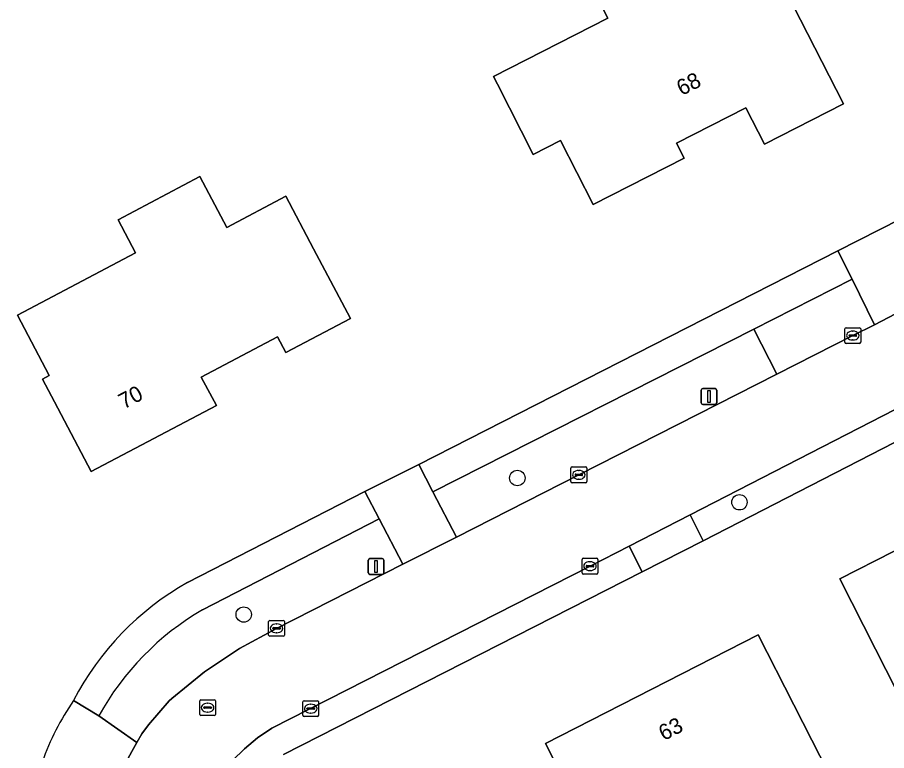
# Model space of a CAD drawing. Extents: x 162722 to 165104, y 384719 to 386284.
# Drawn here: x 163646.2 to 163701.4, y 385124 to 385170.5 of the extents above; entities that cross this region are included whole.
import ezdxf

# ---------------------------------------------------------------- set-up
doc = ezdxf.new("R2010")
doc.units = 0
for name, color, linetype in [('IMGEO_Boom', 7, 'Continuous'), ('IMGEO_Erf', 7, 'Continuous'), ('IMGEO_Groenvoorziening', 7, 'Continuous'), ('IMGEO_Kolk', 7, 'Continuous'), ('IMGEO_Lichtmast', 7, 'Continuous'), ('IMGEO_Pand', 7, 'Continuous'), ('IMGEO_Pand_nummerreeks', 7, 'Continuous'), ('IMGEO_Parkeervlak_open', 7, 'Continuous'), ('IMGEO_Rijbaan_lokaal_open', 7, 'Continuous'), ('IMGEO_Rioolput', 7, 'Continuous'), ('IMGEO_Voetpad_open', 7, 'Continuous')]:
    doc.layers.add(name, color=color, linetype=linetype)

msp = doc.modelspace()

# ---------------------------------------------------------------- linework, layer by layer
at = {"layer": 'IMGEO_Boom'}
for centre in [(163677.948, 385141.287), (163692.048, 385139.747), (163660.582, 385132.621)]:
    msp.add_circle(centre, 0.489, dxfattribs=at)
at = {"layer": 'IMGEO_Erf'}
for points in [[(163676.683, 385166.279), (163676.429, 385166.777), (163683.685, 385170.48), (163681.282, 385175.188), (163689.824, 385179.548), (163692.622, 385174.067), (163693.75, 385174.643), (163696.374, 385169.502), (163698.647, 385165.048), (163693.631, 385162.488), (163692.459, 385164.784), (163688.063, 385162.54), (163688.547, 385161.592), (163682.773, 385158.645), (163680.697, 385162.713), (163678.957, 385161.825)], [(163653.71, 385155.591), (163652.608, 385157.679), (163657.803, 385160.423), (163659.504, 385157.201), (163663.25, 385159.18), (163665.014, 385155.841), (163667.35, 385151.419), (163663.248, 385149.253), (163662.72, 385150.253), (163657.886, 385147.7), (163658.844, 385145.887), (163650.905, 385141.694), (163648.569, 385146.116), (163647.805, 385147.563), (163648.239, 385147.793), (163646.212, 385151.631)], [(163698.415, 385134.882), (163708.646, 385140.088), (163709.561, 385138.291), (163713.424, 385140.257), (163717.947, 385131.368), (163713.491, 385129.101), (163710.62, 385127.64), (163709.447, 385129.946), (163702.679, 385126.502), (163700.682, 385130.426)], [(163683.729, 385116.631), (163682.016, 385119.98), (163679.739, 385124.431), (163693.23, 385131.332), (163695.507, 385126.881), (163696.645, 385124.655), (163698.683, 385120.669), (163694.656, 385118.61), (163694.116, 385119.666), (163690.325, 385117.727), (163689.402, 385119.532)]]:
    msp.add_lwpolyline(points, close=True, dxfattribs=at)
for points in [[(163657.013, 385134.662), (163668.261, 385140.435), (163671.686, 385142.143), (163698.288, 385155.702), (163702.251, 385157.725), (163727.097, 385170.404)], [(163710.39, 385147.925), (163708.496, 385146.951), (163704.941, 385145.118), (163689.736, 385137.305), (163685.868, 385135.339), (163663.108, 385123.729)]]:
    msp.add_lwpolyline(points, dxfattribs=at)
for centre, radius, start, end in [((163666.114, 385118.619), 18.445, 119.5653, 152.3863), ((163664.369, 385117.294), 17.624, 145.9272, 160.1933)]:
    msp.add_arc(centre, radius, start, end, dxfattribs=at)
at = {"layer": 'IMGEO_Groenvoorziening'}
for points in [[(163699.213, 385153.909), (163692.957, 385150.738), (163694.425, 385147.881), (163699.244, 385150.331), (163700.615, 385151.021)], [(163694.425, 385147.881), (163692.957, 385150.738), (163672.592, 385140.413), (163674.084, 385137.537), (163681.852, 385141.489)]]:
    msp.add_lwpolyline(points, close=True, dxfattribs=at)
msp.add_lwpolyline([(163651.376, 385126.183), (163653.794, 385124.501), (163654.111, 385125.056), (163654.528, 385125.626), (163655.842, 385127.151), (163656.006, 385127.297), (163658.089, 385128.977), (163660.314, 385130.464), (163662.663, 385131.746), (163670.687, 385135.815), (163669.183, 385138.693), (163657.956, 385132.915)], dxfattribs=at)
msp.add_arc((163666.885, 385117.606), 17.723, 120.253, 151.0554, dxfattribs=at)
at = {"layer": 'IMGEO_Kolk'}
for p, q in [((163698.743, 385149.905), (163698.743, 385150.757)), ((163698.818, 385150.831), (163699.67, 385150.831)), ((163699.231, 385150.611), (163699.256, 385150.611)), ((163699.744, 385150.757), (163699.744, 385149.905)), ((163699.002, 385150.325), (163699.002, 385150.337)), ((163699.44, 385150.288), (163699.042, 385150.288)), ((163699.045, 385150.374), (163699.443, 385150.374)), ((163699.254, 385150.051), (163699.229, 385150.051)), ((163699.486, 385150.337), (163699.486, 385150.325)), ((163699.67, 385149.831), (163698.818, 385149.831)), ((163681.351, 385141.063), (163681.351, 385141.915)), ((163681.426, 385141.989), (163682.278, 385141.989)), ((163681.839, 385141.769), (163681.864, 385141.769)), ((163682.352, 385141.915), (163682.352, 385141.063)), ((163681.61, 385141.483), (163681.61, 385141.495)), ((163682.048, 385141.446), (163681.65, 385141.446)), ((163681.653, 385141.532), (163682.051, 385141.532)), ((163681.862, 385141.209), (163681.837, 385141.209)), ((163682.094, 385141.495), (163682.094, 385141.483)), ((163682.278, 385140.989), (163681.426, 385140.989)), ((163682.061, 385135.268), (163682.061, 385136.12)), ((163682.136, 385136.194), (163682.988, 385136.194)), ((163683.062, 385136.12), (163683.062, 385135.268)), ((163682.32, 385135.688), (163682.32, 385135.7)), ((163682.758, 385135.651), (163682.36, 385135.651)), ((163682.363, 385135.737), (163682.761, 385135.737)), ((163682.549, 385135.974), (163682.574, 385135.974)), ((163682.804, 385135.7), (163682.804, 385135.688)), ((163682.988, 385135.194), (163682.136, 385135.194)), ((163682.572, 385135.414), (163682.547, 385135.414)), ((163662.237, 385132.246), (163663.089, 385132.246)), ((163662.162, 385131.32), (163662.162, 385132.172)), ((163662.421, 385131.74), (163662.421, 385131.752)), ((163662.859, 385131.703), (163662.461, 385131.703)), ((163662.464, 385131.789), (163662.862, 385131.789)), ((163662.65, 385132.026), (163662.675, 385132.026)), ((163662.905, 385131.752), (163662.905, 385131.74)), ((163663.163, 385132.172), (163663.163, 385131.32)), ((163663.089, 385131.246), (163662.237, 385131.246)), ((163662.673, 385131.466), (163662.648, 385131.466)), ((163664.336, 385126.224), (163664.336, 385127.076)), ((163664.411, 385127.15), (163665.263, 385127.15)), ((163664.638, 385126.693), (163665.036, 385126.693)), ((163664.824, 385126.93), (163664.849, 385126.93)), ((163665.337, 385127.076), (163665.337, 385126.224)), ((163665.263, 385126.15), (163664.411, 385126.15)), ((163664.595, 385126.644), (163664.595, 385126.656)), ((163665.033, 385126.607), (163664.635, 385126.607)), ((163664.847, 385126.37), (163664.822, 385126.37)), ((163665.079, 385126.656), (163665.079, 385126.644))]:
    msp.add_line(p, q, dxfattribs=at)
for points in [[(163698.743, 385149.905), (163698.743, 385150.757)], [(163698.818, 385150.831), (163699.67, 385150.831)], [(163699.744, 385150.757), (163699.744, 385149.905)], [(163699.67, 385149.831), (163698.818, 385149.831)], [(163681.351, 385141.063), (163681.351, 385141.915)], [(163681.426, 385141.989), (163682.278, 385141.989)], [(163682.352, 385141.915), (163682.352, 385141.063)], [(163682.278, 385140.989), (163681.426, 385140.989)], [(163682.061, 385135.268), (163682.061, 385136.12)], [(163682.136, 385136.194), (163682.988, 385136.194)], [(163683.062, 385136.12), (163683.062, 385135.268)], [(163682.988, 385135.194), (163682.136, 385135.194)], [(163662.237, 385132.246), (163663.089, 385132.246)], [(163662.162, 385131.32), (163662.162, 385132.172)], [(163663.163, 385132.172), (163663.163, 385131.32)], [(163663.089, 385131.246), (163662.237, 385131.246)], [(163664.336, 385126.224), (163664.336, 385127.076)], [(163664.411, 385127.15), (163665.263, 385127.15)], [(163665.337, 385127.076), (163665.337, 385126.224)], [(163665.263, 385126.15), (163664.411, 385126.15)]]:
    msp.add_lwpolyline(points, dxfattribs=at)
for centre, radius, start, end in [((163698.82, 385150.755), 0.0765, 91.552, 178.448), ((163698.82, 385150.755), 0.0765, 91.552, 178.448), ((163699.668, 385150.755), 0.0765, 1.552, 88.448), ((163699.668, 385150.755), 0.0765, 1.552, 88.448), ((163698.82, 385149.907), 0.0765, 181.552, 268.448), ((163698.82, 385149.907), 0.0765, 181.552, 268.448), ((163699.042, 385150.334), 0.0403, 85.8775, 175.7526), ((163699.039, 385150.324), 0.0366, 178.938, 274.7102), ((163699.443, 385150.331), 0.043, 264.8664, 352.4533), ((163699.447, 385150.336), 0.0386, 1.7309, 96.639), ((163699.668, 385149.907), 0.0765, 271.552, 358.448), ((163699.668, 385149.907), 0.0765, 271.552, 358.448), ((163681.428, 385141.913), 0.0765, 91.552, 178.448), ((163681.428, 385141.913), 0.0765, 91.552, 178.448), ((163682.276, 385141.913), 0.0765, 1.552, 88.448), ((163682.276, 385141.913), 0.0765, 1.552, 88.448), ((163681.428, 385141.065), 0.0765, 181.552, 268.448), ((163681.428, 385141.065), 0.0765, 181.552, 268.448), ((163681.65, 385141.492), 0.0403, 85.8775, 175.7526), ((163681.647, 385141.482), 0.0366, 178.938, 274.7102), ((163682.051, 385141.489), 0.043, 264.8664, 352.4533), ((163682.055, 385141.494), 0.0386, 1.7309, 96.639), ((163682.276, 385141.065), 0.0765, 271.552, 358.448), ((163682.276, 385141.065), 0.0765, 271.552, 358.448), ((163682.138, 385136.118), 0.0765, 91.552, 178.448), ((163682.138, 385136.118), 0.0765, 91.552, 178.448), ((163682.986, 385136.118), 0.0765, 1.552, 88.448), ((163682.986, 385136.118), 0.0765, 1.552, 88.448), ((163682.36, 385135.697), 0.0403, 85.8775, 175.7526), ((163682.357, 385135.687), 0.0366, 178.938, 274.7102), ((163682.761, 385135.694), 0.043, 264.8664, 352.4533), ((163682.765, 385135.699), 0.0386, 1.7309, 96.639), ((163682.138, 385135.27), 0.0765, 181.552, 268.448), ((163682.138, 385135.27), 0.0765, 181.552, 268.448), ((163682.986, 385135.27), 0.0765, 271.552, 358.448), ((163682.986, 385135.27), 0.0765, 271.552, 358.448), ((163662.239, 385132.17), 0.0765, 91.552, 178.448), ((163662.239, 385132.17), 0.0765, 91.552, 178.448), ((163663.087, 385132.17), 0.0765, 1.552, 88.448), ((163663.087, 385132.17), 0.0765, 1.552, 88.448), ((163662.461, 385131.749), 0.0403, 85.8775, 175.7526), ((163662.458, 385131.739), 0.0366, 178.938, 274.7102), ((163662.862, 385131.746), 0.043, 264.8664, 352.4533), ((163662.866, 385131.751), 0.0386, 1.7309, 96.639), ((163662.239, 385131.322), 0.0765, 181.552, 268.448), ((163662.239, 385131.322), 0.0765, 181.552, 268.448), ((163663.087, 385131.322), 0.0765, 271.552, 358.448), ((163663.087, 385131.322), 0.0765, 271.552, 358.448), ((163664.413, 385127.074), 0.0765, 91.552, 178.448), ((163664.413, 385127.074), 0.0765, 91.552, 178.448), ((163664.635, 385126.653), 0.0403, 85.8775, 175.7526), ((163665.04, 385126.655), 0.0386, 1.7309, 96.639), ((163665.261, 385127.074), 0.0765, 1.552, 88.448), ((163665.261, 385127.074), 0.0765, 1.552, 88.448), ((163664.413, 385126.226), 0.0765, 181.552, 268.448), ((163664.413, 385126.226), 0.0765, 181.552, 268.448), ((163664.632, 385126.643), 0.0366, 178.938, 274.7102), ((163665.036, 385126.65), 0.043, 264.8664, 352.4533), ((163665.261, 385126.226), 0.0765, 271.552, 358.448), ((163665.261, 385126.226), 0.0765, 271.552, 358.448)]:
    msp.add_arc(centre, radius, start, end, dxfattribs=at)
for centre, major_axis, ratio, start_param, end_param in [((163699.23, 385150.331), (-0.387, 0.002), 0.722429, 4.712389, 7.853982), ((163699.255, 385150.331), (-0.39, 0.002), 0.717154, 1.570796, 4.712389), ((163681.838, 385141.489), (-0.387, 0.002), 0.722429, 4.712389, 7.853982), ((163681.863, 385141.489), (-0.39, 0.002), 0.717154, 1.570796, 4.712389), ((163682.548, 385135.694), (-0.387, 0.002), 0.722429, 4.712389, 7.853982), ((163682.573, 385135.694), (-0.39, 0.002), 0.717154, 1.570796, 4.712389), ((163662.649, 385131.746), (-0.387, 0.002), 0.722429, 4.712389, 7.853982), ((163662.674, 385131.746), (-0.39, 0.002), 0.717154, 1.570796, 4.712389), ((163664.823, 385126.65), (-0.387, 0.002), 0.722429, 4.712389, 7.853982), ((163664.848, 385126.65), (-0.39, 0.002), 0.717154, 1.570796, 4.712389)]:
    msp.add_ellipse(centre, major_axis=major_axis, ratio=ratio, start_param=start_param, end_param=end_param, dxfattribs=at)
at = {"layer": 'IMGEO_Lichtmast'}
for p, q in [((163689.616, 385146.06), (163689.616, 385146.86)), ((163689.616, 385146.86), (163689.616, 385146.06)), ((163689.716, 385146.96), (163690.506, 385146.96)), ((163690.506, 385146.96), (163689.716, 385146.96)), ((163690.606, 385146.86), (163690.606, 385146.06)), ((163690.606, 385146.06), (163690.606, 385146.86)), ((163690.506, 385145.96), (163689.716, 385145.96)), ((163689.716, 385145.96), (163690.506, 385145.96)), ((163668.485, 385135.269), (163668.485, 385136.069)), ((163668.485, 385136.069), (163668.485, 385135.269)), ((163668.585, 385136.169), (163669.375, 385136.169)), ((163669.375, 385136.169), (163668.585, 385136.169)), ((163669.475, 385136.069), (163669.475, 385135.269)), ((163669.475, 385135.269), (163669.475, 385136.069)), ((163669.375, 385135.169), (163668.585, 385135.169)), ((163668.585, 385135.169), (163669.375, 385135.169))]:
    msp.add_line(p, q, dxfattribs=at)
for points in [[(163690.036, 385146.835), (163690.186, 385146.835), (163690.186, 385146.085), (163690.036, 385146.085), (163690.036, 385146.835)], [(163668.905, 385136.044), (163669.055, 385136.044), (163669.055, 385135.294), (163668.905, 385135.294), (163668.905, 385136.044)]]:
    msp.add_lwpolyline(points, dxfattribs=at)
for centre, start, end in [((163689.716, 385146.86), 90, 180), ((163689.716, 385146.86), 90, 180), ((163690.506, 385146.86), 0, 90), ((163690.506, 385146.86), 360, 90), ((163689.716, 385146.06), 180, 270), ((163689.716, 385146.06), 180, 270), ((163690.506, 385146.06), 270, 0), ((163690.506, 385146.06), 270, 0), ((163668.585, 385136.069), 90, 180), ((163668.585, 385136.069), 90, 180), ((163669.375, 385136.069), 0, 90), ((163669.375, 385136.069), 360, 90), ((163668.585, 385135.269), 180, 270), ((163668.585, 385135.269), 180, 270), ((163669.375, 385135.269), 270, 0), ((163669.375, 385135.269), 270, 0)]:
    msp.add_arc(centre, 0.1, start, end, dxfattribs=at)
at = {"layer": 'IMGEO_Pand'}
for points in [[(163678.957, 385161.825), (163680.697, 385162.713), (163682.773, 385158.645), (163688.547, 385161.592), (163688.063, 385162.54), (163692.459, 385164.784), (163693.631, 385162.488), (163698.647, 385165.048), (163696.374, 385169.502), (163693.75, 385174.643), (163692.622, 385174.067), (163689.824, 385179.548), (163681.282, 385175.188), (163683.685, 385170.48), (163676.429, 385166.777), (163676.683, 385166.279)], [(163667.35, 385151.419), (163665.014, 385155.841), (163663.25, 385159.18), (163659.504, 385157.201), (163657.803, 385160.423), (163652.608, 385157.679), (163653.71, 385155.591), (163646.212, 385151.631), (163648.239, 385147.793), (163647.805, 385147.563), (163648.569, 385146.116), (163650.905, 385141.694), (163658.844, 385145.887), (163657.886, 385147.7), (163662.72, 385150.253), (163663.248, 385149.253)], [(163700.682, 385130.426), (163702.679, 385126.502), (163709.447, 385129.946), (163710.62, 385127.64), (163713.491, 385129.101), (163717.947, 385131.368), (163713.424, 385140.257), (163709.561, 385138.291), (163708.646, 385140.088), (163698.415, 385134.882)], [(163683.729, 385116.631), (163689.402, 385119.532), (163690.325, 385117.727), (163694.116, 385119.666), (163694.656, 385118.61), (163698.683, 385120.669), (163696.645, 385124.655), (163695.507, 385126.881), (163693.23, 385131.332), (163679.739, 385124.431), (163682.016, 385119.98)]]:
    msp.add_lwpolyline(points, close=True, dxfattribs=at)
at = {"layer": 'IMGEO_Parkeervlak_open'}
msp.add_lwpolyline([(163702.667, 385146.024), (163688.911, 385138.946), (163689.736, 385137.305), (163704.941, 385145.118), (163704.113, 385146.766)], close=True, dxfattribs=at)
msp.add_lwpolyline([(163663.108, 385123.729), (163685.868, 385135.339), (163685.043, 385136.956), (163682.562, 385135.694), (163662.355, 385125.4), (163661.465, 385124.792), (163660.633, 385124.107), (163659.866, 385123.35), (163659.169, 385122.527), (163658.548, 385121.646), (163658.009, 385120.713), (163657.555, 385119.735), (163657.191, 385118.721), (163656.918, 385117.678), (163656.74, 385116.615), (163656.659, 385115.595), (163656.645, 385111.258), (163656.578, 385098.279), (163656.575, 385096.67), (163658.522, 385096.674), (163658.627, 385115.66)], dxfattribs=at)
at = {"layer": 'IMGEO_Rijbaan_lokaal_open'}
for points in [[(163746.068, 385174.193), (163735.748, 385168.945), (163734.821, 385168.432), (163729.537, 385165.785), (163721.962, 385161.924), (163704.582, 385153.078), (163700.615, 385151.021), (163699.244, 385150.331), (163694.425, 385147.881), (163681.852, 385141.489), (163674.084, 385137.537), (163670.687, 385135.815), (163662.663, 385131.746), (163660.314, 385130.464), (163658.089, 385128.977), (163656.006, 385127.297), (163655.842, 385127.151), (163654.528, 385125.626), (163654.111, 385125.056), (163653.794, 385124.501), (163653.032, 385123.115)], [(163659.866, 385123.35), (163660.633, 385124.107), (163661.465, 385124.792), (163662.355, 385125.4), (163682.562, 385135.694), (163685.043, 385136.956), (163688.911, 385138.946), (163702.667, 385146.024), (163704.113, 385146.766), (163707.654, 385148.566), (163708.414, 385148.962)]]:
    msp.add_lwpolyline(points, dxfattribs=at)
at = {"layer": 'IMGEO_Rioolput'}
for p, q in [((163657.785, 385126.286), (163657.785, 385127.138)), ((163657.86, 385127.212), (163658.712, 385127.212)), ((163658.044, 385126.706), (163658.044, 385126.718)), ((163658.087, 385126.755), (163658.485, 385126.755)), ((163658.273, 385126.992), (163658.298, 385126.992)), ((163658.528, 385126.718), (163658.528, 385126.706)), ((163658.786, 385127.138), (163658.786, 385126.286)), ((163658.712, 385126.212), (163657.86, 385126.212)), ((163658.482, 385126.669), (163658.084, 385126.669)), ((163658.296, 385126.432), (163658.271, 385126.432))]:
    msp.add_line(p, q, dxfattribs=at)
for points in [[(163657.785, 385126.286), (163657.785, 385127.138)], [(163657.86, 385127.212), (163658.712, 385127.212)], [(163658.786, 385127.138), (163658.786, 385126.286)], [(163658.712, 385126.212), (163657.86, 385126.212)]]:
    msp.add_lwpolyline(points, dxfattribs=at)
for centre, radius, start, end in [((163657.862, 385127.136), 0.0765, 91.552, 178.448), ((163657.862, 385127.136), 0.0765, 91.552, 178.448), ((163658.084, 385126.715), 0.0403, 85.8775, 175.7526), ((163658.081, 385126.705), 0.0366, 178.938, 274.7102), ((163658.485, 385126.712), 0.043, 264.8664, 352.4533), ((163658.489, 385126.717), 0.0386, 1.7309, 96.639), ((163658.71, 385127.136), 0.0765, 1.552, 88.448), ((163658.71, 385127.136), 0.0765, 1.552, 88.448), ((163657.862, 385126.288), 0.0765, 181.552, 268.448), ((163657.862, 385126.288), 0.0765, 181.552, 268.448), ((163658.71, 385126.288), 0.0765, 271.552, 358.448), ((163658.71, 385126.288), 0.0765, 271.552, 358.448)]:
    msp.add_arc(centre, radius, start, end, dxfattribs=at)
for centre, major_axis, ratio, start_param, end_param in [((163658.272, 385126.712), (-0.387, 0.002), 0.722429, 4.712389, 7.853982), ((163658.297, 385126.712), (-0.39, 0.002), 0.717154, 1.570796, 4.712389)]:
    msp.add_ellipse(centre, major_axis=major_axis, ratio=ratio, start_param=start_param, end_param=end_param, dxfattribs=at)
at = {"layer": 'IMGEO_Voetpad_open'}
for points in [[(163703.159, 385155.915), (163702.251, 385157.725), (163698.288, 385155.702), (163699.213, 385153.909), (163700.615, 385151.021), (163704.582, 385153.078)], [(163692.957, 385150.738), (163699.213, 385153.909), (163698.288, 385155.702), (163671.686, 385142.143), (163672.592, 385140.413)], [(163674.084, 385137.537), (163672.592, 385140.413), (163671.686, 385142.143), (163668.261, 385140.435), (163669.183, 385138.693), (163670.687, 385135.815)], [(163685.043, 385136.956), (163685.868, 385135.339), (163689.736, 385137.305), (163688.911, 385138.946)]]:
    msp.add_lwpolyline(points, close=True, dxfattribs=at)
for points in [[(163657.956, 385132.915), (163669.183, 385138.693), (163668.261, 385140.435), (163657.013, 385134.662)], [(163646.377, 385116.141), (163646.358, 385115.018), (163648.328, 385115.396), (163651.225, 385115.998), (163651.299, 385117.062), (163651.527, 385118.627), (163651.894, 385120.166), (163652.397, 385121.666), (163653.032, 385123.115), (163653.794, 385124.501), (163651.376, 385126.183), (163649.77, 385127.168)], [(163649.77, 385127.168), (163651.376, 385126.183)]]:
    msp.add_lwpolyline(points, dxfattribs=at)
for centre, radius, start, end in [((163666.114, 385118.619), 18.445, 119.5653, 152.3863), ((163666.885, 385117.606), 17.723, 120.253, 151.0554), ((163664.369, 385117.294), 17.624, 145.9272, 160.1933)]:
    msp.add_arc(centre, radius, start, end, dxfattribs=at)

# ---------------------------------------------------------------- texts
at = {"layer": 'IMGEO_Pand_nummerreeks'}
for s, rotation, p in [('68', 27.0427, (163688.383, 385165.532)), ('70', 27.84, (163652.97, 385145.635)), ('63', 27.0909, (163687.242, 385124.585))]:
    msp.add_text(s, height=1, rotation=rotation, dxfattribs=at).set_placement(p)

doc.saveas('drawing.dxf')
